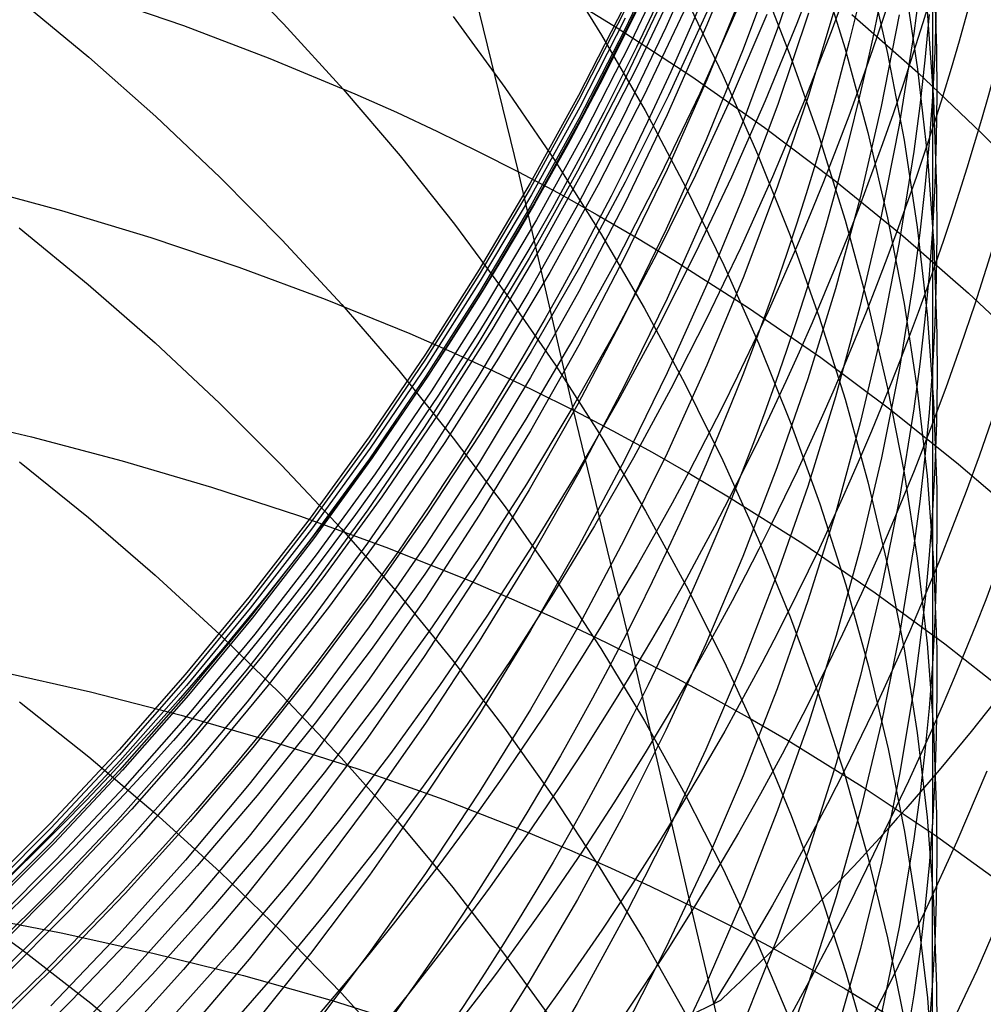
# Model space of a CAD drawing. Extents: x -383 to 1849, y -1185 to -529.
# Tile 605 of 656: x 422.49 to 427.22, y -939.37 to -934.54. Entities that reach past the tile are written whole.
import ezdxf

# ---------------------------------------------------------------- set-up
doc = ezdxf.new("R2010")
doc.units = 0
doc.layers.add('PREDEFINITO', color=7, linetype='CONTINUOUS')

msp = doc.modelspace()

# ---------------------------------------------------------------- linework, layer by layer
at = {"layer": 'PREDEFINITO'}
for p, q in [((424.9409, -935.2834, 515.787), (424.6605, -934.1352, 517.3388)), ((425.6707, -934.1457, 579.7796), (425.461, -934.5879, 579.7403)), ((425.6852, -934.1314, 571.8492), (425.4754, -934.5753, 571.852)), ((425.861, -934.1285, 584.8112), (425.6649, -934.5741, 584.7465)), ((426.0469, -934.1144, 588.1403), (425.8659, -934.562, 588.0555)), ((426.364, -934.1291, 593.2154), (426.213, -934.5803, 593.1008)), ((425.7018, -934.206, 570.292), (425.4915, -934.6504, 570.303)), ((426.452, -934.1723, 560.8267), (426.307, -934.5554, 560.8776)), ((423.4847, -934.2437, 628.6955), (423.7887, -934.5562, 628.4713)), ((425.1216, -934.2459, 624.0603), (425.3491, -934.6115, 623.8218)), ((426.2103, -934.2316, 591.4813), (426.0437, -934.681, 591.3767)), ((426.6063, -934.2346, 559.2344), (426.4762, -934.5953, 559.2892)), ((426.9778, -934.2382, 609.4954), (426.993, -934.6809, 609.2914)), ((426.4157, -934.2619, 617.5348), (426.5433, -934.6747, 617.3015)), ((426.6559, -934.2789, 615.4514), (426.7525, -934.7019, 615.2237)), ((426.9725, -934.2856, 605.669), (426.9723, -934.9151, 607.2816)), ((425.7322, -934.3259, 568.732), (425.5223, -934.7694, 568.7506)), ((426.1158, -934.3076, 619.6276), (426.2733, -934.7083, 619.3899)), ((426.8356, -934.3487, 613.3848), (426.9001, -934.7797, 613.1643)), ((426.0468, -934.3852, 589.7592), (425.8657, -934.831, 589.6652)), ((426.9105, -934.3779, 603.7772), (426.8811, -934.6035, 603.6898)), ((422.4938, -934.4388, 630.9675), (422.8331, -934.7205, 630.7556)), ((422.8649, -934.4169, 514.8555), (423.2973, -934.5654, 515.027)), ((425.6655, -934.4049, 583.1087), (425.4552, -934.8456, 583.0537)), ((425.7579, -934.4219, 621.7249), (425.9443, -934.8089, 621.4843)), ((425.4595, -934.4715, 576.6395), (425.2358, -934.9091, 576.6236)), ((425.4599, -934.4956, 575.0788), (425.2361, -934.9335, 575.0732)), ((425.2381, -934.4618, 517.6448), (425.4255, -934.5767, 517.75)), ((425.7655, -934.4678, 567.174), (425.5555, -934.9108, 567.2004)), ((425.8757, -934.4781, 565.6066), (425.677, -934.9093, 565.64)), ((426.0145, -934.484, 564.0347), (425.8308, -934.898, 564.0742)), ((426.4997, -934.4576, 596.5881), (426.3641, -934.9079, 596.4545)), ((426.946, -934.4922, 611.3264), (426.978, -934.9303, 611.1137)), ((426.9915, -934.4688, 607.476), (426.9841, -934.6921, 607.3787)), ((424.6201, -934.5204, 626.1572), (424.8744, -934.8685, 625.9195)), ((425.4652, -934.5283, 573.412), (425.2416, -934.9655, 573.4079)), ((426.1594, -934.5112, 562.4585), (425.9901, -934.9079, 562.5036)), ((426.3642, -934.5036, 594.8387), (426.2132, -934.9524, 594.7153)), ((426.5773, -934.5103, 520.1908), (426.9004, -934.7959, 520.4211)), ((426.8098, -934.5118, 601.902), (426.7217, -934.9629, 601.7379)), ((426.9562, -934.5104, 605.5765), (426.9356, -934.735, 605.4841)), ((423.2973, -934.5654, 515.027), (423.7215, -934.7263, 515.206)), ((423.7887, -934.5562, 628.4713), (424.0807, -934.8769, 628.2418)), ((425.461, -934.5879, 579.7403), (425.2373, -935.0235, 579.7018)), ((425.4754, -934.5753, 571.852), (425.2517, -935.0127, 571.855)), ((425.4255, -934.5767, 517.75), (425.7922, -934.8153, 517.9653)), ((425.6649, -934.5741, 584.7465), (425.4546, -935.0137, 584.6829)), ((425.8659, -934.562, 588.0555), (425.6704, -935.0042, 587.972)), ((426.213, -934.5803, 593.1008), (426.0468, -935.027, 592.9875)), ((426.307, -934.5554, 560.8776), (426.1515, -934.9347, 560.9278)), ((426.4762, -934.5953, 559.2892), (426.3368, -934.9529, 559.3432)), ((425.3491, -934.6115, 623.8218), (425.563, -934.9829, 623.5798)), ((426.8811, -934.6035, 603.6898), (426.8097, -935.0534, 603.5156)), ((425.4915, -934.6504, 570.303), (425.2673, -935.0883, 570.3139)), ((426.0437, -934.681, 591.3767), (425.8622, -935.1254, 591.2737)), ((426.5433, -934.6747, 617.3015), (426.6555, -935.0906, 617.0667)), ((426.9841, -934.6921, 607.3787), (426.9723, -934.9151, 607.2816)), ((426.993, -934.6809, 609.2914), (426.9942, -934.9023, 609.1896)), ((422.8331, -934.7205, 630.7556), (423.161, -935.0114, 630.5373)), ((423.7215, -934.7263, 515.206), (424.1373, -934.8996, 515.3924)), ((426.2733, -934.7083, 619.3899), (426.416, -935.1129, 619.1501)), ((426.7525, -934.7019, 615.2237), (426.8333, -935.1272, 614.9952)), ((426.9356, -934.735, 605.4841), (426.9106, -934.9592, 605.392)), ((425.5223, -934.7694, 568.7506), (425.2985, -935.2064, 568.769)), ((426.9001, -934.7797, 613.1643), (426.9483, -935.2121, 612.9433)), ((425.8657, -934.831, 589.6652), (425.6702, -935.2714, 589.5726)), ((425.7922, -934.8153, 517.9653), (426.1481, -935.0653, 518.1867)), ((425.9443, -934.8089, 621.4843), (426.1163, -935.2006, 621.241)), ((426.9004, -934.7959, 520.4211), (427.2117, -935.0914, 520.6561)), ((424.0807, -934.8769, 628.2418), (424.3602, -935.2053, 628.007)), ((424.8744, -934.8685, 625.9195), (425.1156, -935.2232, 625.6776)), ((425.4552, -934.8456, 583.0537), (425.231, -935.2799, 582.9997)), ((424.1373, -934.8996, 515.3924), (424.3418, -934.9909, 515.4884)), ((425.2358, -934.9091, 576.6236), (424.9985, -935.3397, 576.6082)), ((425.2361, -934.9335, 575.0732), (424.9988, -935.3644, 575.0681)), ((425.5555, -934.9108, 567.2004), (425.3317, -935.3473, 567.2263)), ((425.677, -934.9093, 565.64), (425.4652, -935.3345, 565.6728)), ((425.8308, -934.898, 564.0742), (425.6349, -935.3067, 564.1129)), ((425.9901, -934.9079, 562.5036), (425.8097, -935.3001, 562.5479)), ((426.3641, -934.9079, 596.4545), (426.213, -935.3542, 596.3225)), ((426.9723, -934.9151, 607.2816), (426.9562, -935.138, 607.1847)), ((426.9723, -934.9151, 607.2816), (426.9722, -936.2456, 610.4769)), ((426.978, -934.9303, 611.1137), (426.9932, -935.3688, 610.901)), ((426.9942, -934.9023, 609.1896), (426.9912, -935.1236, 609.0878)), ((425.2416, -934.9655, 573.4079), (425.0043, -935.3958, 573.4042)), ((426.1515, -934.9347, 560.9278), (425.9857, -935.3101, 560.9771)), ((426.2132, -934.9524, 594.7153), (426.047, -935.3967, 594.5935)), ((426.3368, -934.9529, 559.3432), (426.1883, -935.3073, 559.3963)), ((426.7217, -934.9629, 601.7379), (426.6173, -935.4114, 601.5751)), ((426.9106, -934.9592, 605.392), (426.8813, -935.1831, 605.3001)), ((423.161, -935.0114, 630.5373), (423.4773, -935.3111, 630.3128)), ((424.3418, -934.9909, 515.4884), (424.5439, -935.0853, 515.5861)), ((425.2373, -935.0235, 579.7018), (425, -935.4522, 579.6642)), ((425.2517, -935.0127, 571.855), (425.0144, -935.4431, 571.858)), ((425.4546, -935.0137, 584.6829), (425.2304, -935.4469, 584.6206)), ((425.6704, -935.0042, 587.972), (425.4606, -935.4404, 587.89)), ((425.563, -934.9829, 623.5798), (425.7631, -935.3598, 623.3346)), ((426.0468, -935.027, 592.9875), (425.8658, -935.4687, 592.8759)), ((426.1481, -935.0653, 518.1867), (426.493, -935.3262, 518.4137)), ((426.8097, -935.0534, 603.5156), (426.7216, -935.5012, 603.3426)), ((424.5439, -935.0853, 515.5861), (424.7436, -935.1828, 515.6857)), ((425.2673, -935.0883, 570.3139), (425.0295, -935.5193, 570.3246)), ((425.8622, -935.1254, 591.2737), (425.6662, -935.5644, 591.1721)), ((426.416, -935.1129, 619.1501), (426.5436, -935.521, 618.9087)), ((426.6555, -935.0906, 617.0667), (426.7522, -935.5091, 616.8307)), ((426.8333, -935.1272, 614.9952), (426.8981, -935.5543, 614.766)), ((426.9912, -935.1236, 609.0878), (426.9838, -935.3449, 608.9861)), ((427.2117, -935.0914, 520.6561), (427.5111, -935.3963, 520.8955)), ((426.9562, -935.138, 607.1847), (426.9356, -935.3606, 607.0879)), ((424.3602, -935.2053, 628.007), (424.6271, -935.541, 627.7675)), ((424.7436, -935.1828, 515.6857), (424.9409, -935.2834, 515.787)), ((425.2985, -935.2064, 568.769), (425.0611, -935.6363, 568.7871)), ((425.1156, -935.2232, 625.6776), (425.3435, -935.5841, 625.4318)), ((426.1163, -935.2006, 621.241), (426.2738, -935.5965, 620.9954)), ((426.8813, -935.1831, 605.3001), (426.8101, -935.6295, 605.1171)), ((426.9483, -935.2121, 612.9433), (426.9799, -935.6455, 612.7222)), ((425.6702, -935.2714, 589.5726), (425.4604, -935.7058, 589.4815)), ((423.4773, -935.3111, 630.3128), (423.7817, -935.6193, 630.0824)), ((425.2104, -936.4537, 514.25), (424.9409, -935.2834, 515.787)), ((424.9409, -935.2834, 515.787), (425.1356, -935.3871, 515.8901)), ((425.231, -935.2799, 582.9997), (424.9932, -935.7072, 582.9468)), ((425.6349, -935.3067, 564.1129), (425.427, -935.7098, 564.1509)), ((425.8097, -935.3001, 562.5479), (425.6182, -935.6873, 562.5913)), ((425.9857, -935.3101, 560.9771), (425.8099, -935.6813, 561.0255)), ((426.1883, -935.3073, 559.3963), (426.0308, -935.6581, 559.4487)), ((422.2521, -935.3527, 512.964), (422.6983, -935.473, 513.1245)), ((424.9985, -935.3397, 576.6082), (424.7478, -935.7628, 576.5933)), ((424.9988, -935.3644, 575.0681), (424.7481, -935.7878, 575.0632)), ((425.3317, -935.3473, 567.2263), (425.0942, -935.7768, 567.2517)), ((425.4652, -935.3345, 565.6728), (425.2404, -935.7534, 565.7049)), ((425.7631, -935.3598, 623.3346), (425.949, -935.7418, 623.0865)), ((426.213, -935.3542, 596.3225), (426.0468, -935.7961, 596.192)), ((426.493, -935.3262, 518.4137), (426.8267, -935.5977, 518.6462)), ((426.9356, -935.3606, 607.0879), (426.9108, -935.5829, 606.9914)), ((426.9838, -935.3449, 608.9861), (426.9721, -935.566, 608.8847)), ((426.9932, -935.3688, 610.901), (426.9944, -935.5881, 610.7948)), ((425.0043, -935.3958, 573.4042), (424.7537, -935.8187, 573.4007)), ((425.1356, -935.3871, 515.8901), (425.3277, -935.4939, 515.9949)), ((426.047, -935.3967, 594.5935), (425.866, -935.8361, 594.4733)), ((426.6173, -935.4114, 601.5751), (426.4969, -935.857, 601.4136)), ((425, -935.4522, 579.6642), (424.7494, -935.8735, 579.6276)), ((425.0144, -935.4431, 571.858), (424.7638, -935.866, 571.8612)), ((425.2304, -935.4469, 584.6206), (424.9925, -935.8732, 584.5595)), ((425.4606, -935.4404, 587.89), (425.237, -935.8703, 587.8094)), ((422.6983, -935.473, 513.1245), (423.1376, -935.6057, 513.2929)), ((425.3277, -935.4939, 515.9949), (425.5172, -935.6036, 516.1015)), ((425.8658, -935.4687, 592.8759), (425.6702, -935.905, 592.7659)), ((426.7216, -935.5012, 603.3426), (426.6171, -935.9464, 603.1709)), ((426.7522, -935.5091, 616.8307), (426.8331, -935.9298, 616.5938)), ((422.4911, -935.5579, 632.5739), (422.8301, -935.8359, 632.3562)), ((424.6271, -935.541, 627.7675), (424.8812, -935.8837, 627.5233)), ((425.0295, -935.5193, 570.3246), (424.7783, -935.9428, 570.3353)), ((426.5436, -935.521, 618.9087), (426.6558, -935.9322, 618.6657)), ((426.8981, -935.5543, 614.766), (426.9466, -935.9827, 614.5364)), ((423.1376, -935.6057, 513.2929), (423.5694, -935.7507, 513.4691)), ((425.3435, -935.5841, 625.4318), (425.5577, -935.9509, 625.1824)), ((425.6662, -935.5644, 591.1721), (425.4559, -935.9976, 591.0722)), ((425.5172, -935.6036, 516.1015), (425.7041, -935.7163, 516.2097)), ((426.2738, -935.5965, 620.9954), (426.4165, -935.9963, 620.7478)), ((426.8267, -935.5977, 518.6462), (427.1488, -935.8794, 518.8839)), ((426.9108, -935.5829, 606.9914), (426.8817, -935.8048, 606.8952)), ((426.9721, -935.566, 608.8847), (426.9559, -935.7868, 608.7833)), ((426.9944, -935.5881, 610.7948), (426.9913, -935.8074, 610.6887)), ((423.7817, -935.6193, 630.0824), (424.0739, -935.9355, 629.8465)), ((425.0611, -935.6363, 568.7871), (424.8104, -936.0588, 568.8048)), ((426.0308, -935.6581, 559.4487), (425.8644, -936.0053, 559.5002)), ((426.8101, -935.6295, 605.1171), (426.7223, -936.0739, 604.9352)), ((426.9799, -935.6455, 612.7222), (426.9948, -936.0795, 612.5011)), ((424.9932, -935.7072, 582.9468), (424.7421, -936.1272, 582.8952)), ((425.4604, -935.7058, 589.4815), (425.2367, -936.1339, 589.3921)), ((425.6182, -935.6873, 562.5913), (425.4159, -936.0694, 562.634)), ((425.8099, -935.6813, 561.0255), (425.6242, -936.0481, 561.0731)), ((423.5694, -935.7507, 513.4691), (423.9931, -935.908, 513.653)), ((425.2404, -935.7534, 565.7049), (425.0031, -936.1656, 565.7363)), ((425.427, -935.7098, 564.1509), (425.2075, -936.107, 564.1881)), ((425.7041, -935.7163, 516.2097), (426.0699, -935.9504, 516.4309)), ((425.949, -935.7418, 623.0865), (426.1206, -936.1283, 622.8356)), ((424.7478, -935.7628, 576.5933), (424.4842, -936.1781, 576.579)), ((424.7481, -935.7878, 575.0632), (424.4845, -936.2034, 575.0588)), ((425.0942, -935.7768, 567.2517), (424.8434, -936.1988, 567.2766)), ((426.0468, -935.7961, 596.192), (425.8658, -936.2332, 596.0633)), ((426.9559, -935.7868, 608.7833), (426.9355, -936.0074, 608.6822)), ((422.8301, -935.8359, 632.3562), (423.1578, -936.123, 632.1318)), ((424.7537, -935.8187, 573.4007), (424.4901, -936.2336, 573.3975)), ((425.866, -935.8361, 594.4733), (425.6705, -936.2701, 594.3548)), ((426.8817, -935.8048, 606.8952), (426.8109, -936.2472, 606.7034)), ((426.9913, -935.8074, 610.6887), (426.9839, -936.0266, 610.5827)), ((424.7494, -935.8735, 579.6276), (424.4857, -936.2869, 579.592)), ((424.7638, -935.866, 571.8612), (424.5001, -936.281, 571.8644)), ((424.9925, -935.8732, 584.5595), (424.7413, -936.2921, 584.4998)), ((424.8812, -935.8837, 627.5233), (425.1222, -936.2329, 627.2749)), ((425.237, -935.8703, 587.8094), (424.9996, -936.2933, 587.7304)), ((426.4969, -935.857, 601.4136), (426.3607, -936.2991, 601.2537)), ((427.1488, -935.8794, 518.8839), (427.4592, -936.1708, 519.1263)), ((423.9931, -935.908, 513.653), (424.4082, -936.0776, 513.8445)), ((424.0739, -935.9355, 629.8465), (424.3538, -936.2593, 629.6052)), ((424.7783, -935.9428, 570.3353), (424.5142, -936.3583, 570.3458)), ((425.6702, -935.905, 592.7659), (425.4605, -936.3355, 592.6576)), ((426.6171, -935.9464, 603.1709), (426.4967, -936.3887, 603.0006)), ((426.6558, -935.9322, 618.6657), (426.7525, -936.346, 618.4215)), ((426.8331, -935.9298, 616.5938), (426.8979, -936.3524, 616.3562)), ((425.4559, -935.9976, 591.0722), (425.2318, -936.4245, 590.9741)), ((425.5577, -935.9509, 625.1824), (425.7582, -936.323, 624.9297)), ((426.0699, -935.9504, 516.4309), (426.4248, -936.1957, 516.6583)), ((426.4165, -935.9963, 620.7478), (426.544, -936.3996, 620.4983)), ((426.9466, -935.9827, 614.5364), (426.9785, -936.4121, 614.3066)), ((425.8644, -936.0053, 559.5002), (425.6893, -936.3484, 559.5507)), ((426.9355, -936.0074, 608.6822), (426.9107, -936.2277, 608.5813)), ((426.9839, -936.0266, 610.5827), (426.9722, -936.2456, 610.4769)), ((424.4082, -936.0776, 513.8445), (424.6123, -936.167, 513.9431)), ((424.8104, -936.0588, 568.8048), (424.5466, -936.4734, 568.8222)), ((425.4159, -936.0694, 562.634), (425.203, -936.4459, 562.6757)), ((425.6242, -936.0481, 561.0731), (425.4287, -936.41, 561.1198)), ((426.7223, -936.0739, 604.9352), (426.618, -936.5157, 604.7547)), ((426.9948, -936.0795, 612.5011), (426.9959, -936.2965, 612.3907)), ((423.1578, -936.123, 632.1318), (423.4739, -936.4188, 631.901)), ((424.7421, -936.1272, 582.8952), (424.4779, -936.5394, 582.8448)), ((425.2075, -936.107, 564.1881), (424.9766, -936.4979, 564.2245)), ((425.2367, -936.1339, 589.3921), (424.9994, -936.5553, 589.3044)), ((426.1206, -936.1283, 622.8356), (426.2777, -936.5191, 622.5824)), ((424.4842, -936.1781, 576.579), (424.2078, -936.5851, 576.5653)), ((424.6123, -936.167, 513.9431), (424.8141, -936.2595, 514.0435)), ((425.0031, -936.1656, 565.7363), (424.7534, -936.5705, 565.767)), ((424.4845, -936.2034, 575.0588), (424.2081, -936.6106, 575.0547)), ((424.4901, -936.2336, 573.3975), (424.2137, -936.6402, 573.3946)), ((424.8434, -936.1988, 567.2766), (424.5796, -936.613, 567.3009)), ((425.1222, -936.2329, 627.2749), (425.3498, -936.5882, 627.0224)), ((425.8658, -936.2332, 596.0633), (425.6703, -936.6649, 595.9365)), ((426.4248, -936.1957, 516.6583), (426.7687, -936.4518, 516.8916)), ((426.9107, -936.2277, 608.5813), (426.8816, -936.4477, 608.4807)), ((424.4857, -936.2869, 579.592), (424.2094, -936.6921, 579.5573)), ((424.5001, -936.281, 571.8644), (424.2238, -936.6877, 571.8677)), ((424.3538, -936.2593, 629.6052), (424.6211, -936.5904, 629.3589)), ((424.8141, -936.2595, 514.0435), (425.0135, -936.3551, 514.1459)), ((425.6705, -936.2701, 594.3548), (425.4608, -936.6984, 594.2382)), ((426.8109, -936.2472, 606.7034), (426.7234, -936.6876, 606.5129)), ((426.9722, -936.2456, 610.4769), (426.956, -936.4644, 610.3713)), ((426.9722, -936.2456, 610.4769), (426.9732, -936.9473, 612.06)), ((424.7413, -936.2921, 584.4998), (424.4771, -936.7033, 584.4415)), ((424.9996, -936.2933, 587.7304), (424.749, -936.7091, 587.653)), ((425.4605, -936.3355, 592.6576), (425.2367, -936.7598, 592.5512)), ((425.7582, -936.323, 624.9297), (425.9445, -936.7002, 624.6739)), ((426.3607, -936.2991, 601.2537), (426.2091, -936.7374, 601.0954)), ((426.9959, -936.2965, 612.3907), (426.9926, -936.5136, 612.2803)), ((424.5142, -936.3583, 570.3458), (424.2373, -936.7656, 570.3561)), ((425.0135, -936.3551, 514.1459), (425.2104, -936.4537, 514.25)), ((425.6893, -936.3484, 559.5507), (425.5057, -936.6874, 559.6004)), ((426.7525, -936.346, 618.4215), (426.8333, -936.762, 618.1763)), ((426.8979, -936.3524, 616.3562), (426.9464, -936.7762, 616.1181)), ((423.4739, -936.4188, 631.901), (423.7782, -936.7229, 631.6642)), ((425.2318, -936.4245, 590.9741), (424.9939, -936.8446, 590.8778)), ((425.4287, -936.41, 561.1198), (425.2238, -936.767, 561.1655)), ((426.4967, -936.3887, 603.0006), (426.3604, -936.8277, 602.8319)), ((426.544, -936.3996, 620.4983), (426.6562, -936.8058, 620.2473)), ((426.9785, -936.4121, 614.3066), (426.9936, -936.8419, 614.0769)), ((422.0983, -936.4797, 511.2703), (422.5506, -936.5847, 511.427)), ((424.5466, -936.4734, 568.8222), (424.2701, -936.8796, 568.8392)), ((425.203, -936.4459, 562.6757), (424.9798, -936.8166, 562.7165)), ((425.5045, -937.6599, 512.7467), (425.2104, -936.4537, 514.25)), ((425.2104, -936.4537, 514.25), (425.4047, -936.5555, 514.356)), ((426.7687, -936.4518, 516.8916), (427.1012, -936.7183, 517.1305)), ((426.8816, -936.4477, 608.4807), (426.8108, -936.8862, 608.2803)), ((426.956, -936.4644, 610.3713), (426.9355, -936.683, 610.2658)), ((424.9766, -936.4979, 564.2245), (424.7344, -936.8821, 564.2601)), ((426.2777, -936.5191, 622.5824), (426.4199, -936.9138, 622.327)), ((426.618, -936.5157, 604.7547), (426.4977, -936.9546, 604.5757)), ((426.9926, -936.5136, 612.2803), (426.9851, -936.7305, 612.1701)), ((424.4779, -936.5394, 582.8448), (424.2011, -936.9433, 582.7958)), ((424.7534, -936.5705, 565.767), (424.4916, -936.9679, 565.797)), ((424.9994, -936.5553, 589.3044), (424.7487, -936.9694, 589.2184)), ((425.4047, -936.5555, 514.356), (425.5965, -936.6602, 514.4638)), ((422.5506, -936.5847, 511.427), (422.9964, -936.7019, 511.5918)), ((424.2078, -936.5851, 576.5653), (423.919, -936.9833, 576.5523)), ((424.2081, -936.6106, 575.0547), (423.9193, -937.009, 575.051)), ((424.5796, -936.613, 567.3009), (424.3031, -937.0189, 567.3246)), ((424.6211, -936.5904, 629.3589), (424.8756, -936.9284, 629.1079)), ((425.3498, -936.5882, 627.0224), (425.5637, -936.9493, 626.7663)), ((424.2137, -936.6402, 573.3946), (423.9249, -937.038, 573.392)), ((425.6703, -936.6649, 595.9365), (425.4605, -937.0908, 595.8116)), ((425.5965, -936.6602, 514.4638), (425.7856, -936.768, 514.5734)), ((422.4919, -936.7068, 634.1613), (422.8311, -936.9804, 633.9382)), ((422.9964, -936.7019, 511.5918), (423.4351, -936.8312, 511.7647)), ((423.7782, -936.7229, 631.6642), (424.0704, -937.0349, 631.4217)), ((424.2094, -936.6921, 579.5573), (423.9206, -937.0885, 579.5238)), ((424.2238, -936.6877, 571.8677), (423.935, -937.0856, 571.8711)), ((424.4771, -936.7033, 584.4415), (424.2002, -937.1062, 584.3847)), ((424.749, -936.7091, 587.653), (424.4853, -937.1172, 587.5774)), ((425.4608, -936.6984, 594.2382), (425.2371, -937.1204, 594.1236)), ((425.5057, -936.6874, 559.6004), (425.3136, -937.022, 559.6491)), ((425.9445, -936.7002, 624.6739), (426.1165, -937.0819, 624.4154)), ((426.7234, -936.6876, 606.5129), (426.6195, -937.1254, 606.3238)), ((426.9355, -936.683, 610.2658), (426.9107, -936.9012, 610.1606)), ((427.1012, -936.7183, 517.1305), (427.4222, -936.9948, 517.3746)), ((424.2373, -936.7656, 570.3561), (423.948, -937.164, 570.3663)), ((425.2367, -936.7598, 592.5512), (424.9994, -937.1773, 592.4468)), ((425.2238, -936.767, 561.1655), (425.0095, -937.1186, 561.2102)), ((425.7856, -936.768, 514.5734), (425.9722, -936.8786, 514.6846)), ((426.2091, -936.7374, 601.0954), (426.0423, -937.1714, 600.939)), ((426.8333, -936.762, 618.1763), (426.898, -937.1797, 617.9304)), ((426.9851, -936.7305, 612.1701), (426.9732, -936.9473, 612.06)), ((424.9798, -936.8166, 562.7165), (424.7464, -937.1812, 562.7564)), ((426.6562, -936.8058, 620.2473), (426.7528, -937.2147, 619.995)), ((426.9464, -936.7762, 616.1181), (426.9783, -937.201, 615.8799)), ((423.4351, -936.8312, 511.7647), (423.8663, -936.9727, 511.9455)), ((424.9939, -936.8446, 590.8778), (424.7428, -937.2576, 590.7834)), ((426.3604, -936.8277, 602.8319), (426.2088, -937.2628, 602.665)), ((426.9936, -936.8419, 614.0769), (426.9948, -937.0569, 613.9621)), ((424.2701, -936.8796, 568.8392), (423.9812, -937.2771, 568.8558)), ((424.7344, -936.8821, 564.2601), (424.4813, -937.2592, 564.2947)), ((425.9722, -936.8786, 514.6846), (426.3371, -937.1086, 514.9121)), ((426.4199, -936.9138, 622.327), (426.547, -937.3118, 622.0697)), ((426.8108, -936.8862, 608.2803), (426.7234, -937.3226, 608.0811)), ((426.9107, -936.9012, 610.1606), (426.8817, -937.1191, 610.0556)), ((424.2011, -936.9433, 582.7958), (423.9118, -937.3385, 582.7481)), ((424.8756, -936.9284, 629.1079), (425.1169, -937.2728, 628.8525)), ((425.5637, -936.9493, 626.7663), (425.7639, -937.3157, 626.5066)), ((426.4977, -936.9546, 604.5757), (426.3617, -937.3901, 604.3984)), ((426.9732, -936.9473, 612.06), (426.9569, -937.164, 611.95)), ((426.9732, -936.9473, 612.06), (426.9724, -937.7014, 613.6185)), ((422.8311, -936.9804, 633.9382), (423.1588, -937.263, 633.7082)), ((423.919, -936.9833, 576.5523), (423.6181, -937.3723, 576.5398)), ((423.9193, -937.009, 575.051), (423.6184, -937.3981, 575.0477)), ((423.8663, -936.9727, 511.9455), (424.2894, -937.1263, 512.1343)), ((424.4916, -936.9679, 565.797), (424.218, -937.3573, 565.8262)), ((424.7487, -936.9694, 589.2184), (424.485, -937.3758, 589.1344)), ((423.9249, -937.038, 573.392), (423.624, -937.4265, 573.3897)), ((424.3031, -937.0189, 567.3246), (424.0142, -937.4159, 567.3477)), ((424.0704, -937.0349, 631.4217), (424.3502, -937.3544, 631.1737)), ((425.3136, -937.022, 559.6491), (425.1133, -937.352, 559.6968)), ((426.9948, -937.0569, 613.9621), (426.9917, -937.2719, 613.8474)), ((423.9206, -937.0885, 579.5238), (423.6196, -937.4757, 579.4913)), ((423.935, -937.0856, 571.8711), (423.6341, -937.4742, 571.8745)), ((424.2002, -937.1062, 584.3847), (423.9109, -937.5004, 584.3295)), ((425.4605, -937.0908, 595.8116), (425.2369, -937.5105, 595.6888)), ((426.1165, -937.0819, 624.4154), (426.2739, -937.4678, 624.1544)), ((426.3371, -937.1086, 514.9121), (426.6912, -937.3497, 515.146)), ((424.4853, -937.1172, 587.5774), (424.2089, -937.5171, 587.5036)), ((424.2894, -937.1263, 512.1343), (424.7038, -937.2921, 512.3308)), ((425.0095, -937.1186, 561.2102), (424.786, -937.4647, 561.2539)), ((425.2371, -937.1204, 594.1236), (424.9998, -937.5358, 594.0111)), ((426.6195, -937.1254, 606.3238), (426.4996, -937.5602, 606.1363)), ((426.8817, -937.1191, 610.0556), (426.8109, -937.5536, 609.8466)), ((423.948, -937.164, 570.3663), (423.6466, -937.5531, 570.3763)), ((424.7464, -937.1812, 562.7564), (424.5031, -937.5393, 562.7952)), ((424.9994, -937.1773, 592.4468), (424.7487, -937.5877, 592.3445)), ((426.0423, -937.1714, 600.939), (425.8608, -937.6006, 600.7846)), ((426.898, -937.1797, 617.9304), (426.9464, -937.5989, 617.684)), ((426.9569, -937.164, 611.95), (426.9363, -937.3804, 611.8403)), ((426.9783, -937.201, 615.8799), (426.9934, -937.6263, 615.6417)), ((426.7528, -937.2147, 619.995), (426.8336, -937.6257, 619.7417)), ((423.1588, -937.263, 633.7082), (423.475, -937.5542, 633.4716)), ((423.9812, -937.2771, 568.8558), (423.6801, -937.6652, 568.872)), ((424.4813, -937.2592, 564.2947), (424.2175, -937.629, 564.3285)), ((424.7428, -937.2576, 590.7834), (424.4786, -937.663, 590.6911)), ((424.7038, -937.2921, 512.3308), (424.9076, -937.3795, 512.4319)), ((425.1169, -937.2728, 628.8525), (425.3448, -937.6233, 628.5929)), ((426.2088, -937.2628, 602.665), (426.042, -937.6936, 602.5)), ((426.9917, -937.2719, 613.8474), (426.9842, -937.4867, 613.7329)), ((423.9118, -937.3385, 582.7481), (423.6104, -937.7245, 582.7018)), ((425.7639, -937.3157, 626.5066), (425.9499, -937.6871, 626.2439)), ((426.547, -937.3118, 622.0697), (426.6588, -937.7128, 621.8109)), ((426.7234, -937.3226, 608.0811), (426.6196, -937.7566, 607.8834)), ((426.6912, -937.3497, 515.146), (427.0342, -937.6015, 515.386)), ((423.6181, -937.3723, 576.5398), (423.3054, -937.7515, 576.528)), ((423.6184, -937.3981, 575.0477), (423.3056, -937.7776, 575.0448)), ((424.218, -937.3573, 565.8262), (423.9329, -937.7382, 565.8545)), ((424.485, -937.3758, 589.1344), (424.2086, -937.774, 589.0524)), ((424.3502, -937.3544, 631.1737), (424.6174, -937.6811, 630.9205)), ((425.1133, -937.352, 559.6968), (424.9049, -937.6771, 559.7434)), ((424.9076, -937.3795, 512.4319), (425.109, -937.4699, 512.5349)), ((426.3617, -937.3901, 604.3984), (426.2102, -937.8219, 604.2229)), ((426.9363, -937.3804, 611.8403), (426.9114, -937.5965, 611.7309)), ((423.624, -937.4265, 573.3897), (423.3113, -937.8053, 573.3878)), ((424.0142, -937.4159, 567.3477), (423.7132, -937.8037, 567.3701)), ((423.6196, -937.4757, 579.4913), (423.3069, -937.8532, 579.46)), ((423.6341, -937.4742, 571.8745), (423.3214, -937.853, 571.8781)), ((424.786, -937.4647, 561.2539), (424.5535, -937.8049, 561.2966)), ((425.109, -937.4699, 512.5349), (425.308, -937.5634, 512.6399)), ((426.2739, -937.4678, 624.1544), (426.4165, -937.8575, 623.8911)), ((426.9842, -937.4867, 613.7329), (426.9724, -937.7014, 613.6185)), ((423.9109, -937.5004, 584.3295), (423.6095, -937.8855, 584.2758)), ((424.2089, -937.5171, 587.5036), (423.9201, -937.9083, 587.4317)), ((424.5031, -937.5393, 562.7952), (424.25, -937.8906, 562.8331)), ((424.9998, -937.5358, 594.0111), (424.7492, -937.944, 593.9009)), ((425.2369, -937.5105, 595.6888), (424.9995, -937.9237, 595.5683)), ((423.6466, -937.5531, 570.3763), (423.3334, -937.9325, 570.3862)), ((423.475, -937.5542, 633.4716), (423.7793, -937.8536, 633.2289)), ((424.7487, -937.5877, 592.3445), (424.485, -937.9904, 592.2444)), ((425.308, -937.5634, 512.6399), (425.5045, -937.6599, 512.7467)), ((426.4996, -937.5602, 606.1363), (426.364, -937.9917, 605.9506)), ((426.8109, -937.5536, 609.8466), (426.7234, -937.9861, 609.6388)), ((424.2175, -937.629, 564.3285), (423.9431, -937.991, 564.3613)), ((425.3448, -937.6233, 628.5929), (425.5592, -937.9795, 628.3295)), ((425.8608, -937.6006, 600.7846), (425.6647, -938.0247, 600.6324)), ((426.8336, -937.6257, 619.7417), (426.8983, -938.0386, 619.4877)), ((426.9114, -937.5965, 611.7309), (426.8822, -937.8122, 611.6216)), ((426.9464, -937.5989, 617.684), (426.9783, -938.0189, 617.4374)), ((426.9934, -937.6263, 615.6417), (426.9946, -937.839, 615.5227)), ((427.0342, -937.6015, 515.386), (427.3658, -937.8637, 515.6317)), ((423.6801, -937.6652, 568.872), (423.3673, -938.0437, 568.8878)), ((424.4786, -937.663, 590.6911), (424.2018, -938.0602, 590.601)), ((424.6174, -937.6811, 630.9205), (424.8718, -938.0146, 630.6626)), ((424.9049, -937.6771, 559.7434), (424.6886, -937.9971, 559.789)), ((425.7873, -938.8869, 511.2575), (425.5045, -937.6599, 512.7467)), ((425.5045, -937.6599, 512.7467), (425.6984, -937.7595, 512.8554)), ((425.9499, -937.6871, 626.2439), (426.1216, -938.063, 625.9782)), ((422.3895, -937.7344, 509.7429), (422.8408, -937.8364, 509.9035)), ((423.6104, -937.7245, 582.7018), (423.2972, -938.1009, 582.657)), ((426.042, -937.6936, 602.5), (425.8604, -938.1198, 602.3371)), ((426.6588, -937.7128, 621.8109), (426.7551, -938.1164, 621.5507)), ((426.9724, -937.7014, 613.6185), (426.9563, -937.9159, 613.5043)), ((426.9724, -937.7014, 613.6185), (426.9717, -939.2805, 616.6988)), ((423.3054, -937.7515, 576.528), (422.9812, -938.1206, 576.5168)), ((423.3056, -937.7776, 575.0448), (422.9814, -938.1468, 575.0423)), ((423.9329, -937.7382, 565.8545), (423.6366, -938.1103, 565.882)), ((424.2086, -937.774, 589.0524), (423.9198, -938.1638, 588.9724)), ((425.6984, -937.7595, 512.8554), (425.8897, -937.862, 512.9659)), ((426.6196, -937.7566, 607.8834), (426.4998, -938.1876, 607.6874)), ((423.3113, -937.8053, 573.3878), (422.9871, -938.1738, 573.3861)), ((423.7132, -937.8037, 567.3701), (423.4003, -938.1818, 567.3919)), ((424.5535, -937.8049, 561.2966), (424.3122, -938.139, 561.3382)), ((426.2102, -937.8219, 604.2229), (426.0435, -938.2494, 604.0494)), ((426.8822, -937.8122, 611.6216), (426.8112, -938.2425, 611.404)), ((422.8408, -937.8364, 509.9035), (423.2855, -937.9504, 510.0726)), ((423.3069, -937.8532, 579.46), (422.9827, -938.2206, 579.4298)), ((423.3214, -937.853, 571.8781), (422.9971, -938.2217, 571.8817)), ((423.7793, -937.8536, 633.2289), (424.0715, -938.1608, 632.9803)), ((425.8897, -937.862, 512.9659), (426.0784, -937.9675, 513.0783)), ((426.4165, -937.8575, 623.8911), (426.544, -938.2505, 623.6259)), ((426.9946, -937.839, 615.5227), (426.9915, -938.0517, 615.4038)), ((422.4928, -937.8863, 635.7248), (422.8319, -938.1554, 635.4963)), ((423.6095, -937.8855, 584.2758), (423.2963, -938.261, 584.2238)), ((423.9201, -937.9083, 587.4317), (423.6192, -938.2905, 587.3618)), ((424.25, -937.8906, 562.8331), (423.9873, -938.2349, 562.8698)), ((424.9995, -937.9237, 595.5683), (424.7489, -938.3297, 595.4502)), ((426.9563, -937.9159, 613.5043), (426.9357, -938.1302, 613.3903)), ((423.3334, -937.9325, 570.3862), (423.0086, -938.3017, 570.3958)), ((423.2855, -937.9504, 510.0726), (423.7232, -938.0765, 510.2499)), ((424.7492, -937.944, 593.9009), (424.4855, -938.3447, 593.7929)), ((425.5592, -937.9795, 628.3295), (425.7597, -938.3409, 628.0625)), ((426.0784, -937.9675, 513.0783), (426.2645, -938.0758, 513.1923)), ((423.9431, -937.991, 564.3613), (423.6585, -938.3449, 564.3931)), ((424.485, -937.9904, 592.2444), (424.2086, -938.3852, 592.1466)), ((424.6886, -937.9971, 559.789), (424.4644, -938.3119, 559.8335)), ((424.8718, -938.0146, 630.6626), (425.1131, -938.3544, 630.4)), ((425.6647, -938.0247, 600.6324), (425.4544, -938.4432, 600.4824)), ((426.364, -937.9917, 605.9506), (426.213, -938.4193, 605.7668)), ((426.7234, -937.9861, 609.6388), (426.6196, -938.416, 609.4326)), ((426.9783, -938.0189, 617.4374), (426.9932, -938.4395, 617.1909)), ((423.3673, -938.0437, 568.8878), (423.0429, -938.4119, 568.9031)), ((423.7232, -938.0765, 510.2499), (424.1534, -938.2145, 510.4354)), ((424.2018, -938.0602, 590.601), (423.9125, -938.449, 590.5131)), ((426.1216, -938.063, 625.9782), (426.2787, -938.443, 625.71)), ((426.2645, -938.0758, 513.1923), (426.6285, -938.301, 513.4256)), ((426.8983, -938.0386, 619.4877), (426.9466, -938.4527, 619.2331)), ((426.9915, -938.0517, 615.4038), (426.9841, -938.2642, 615.285)), ((422.9812, -938.1206, 576.5168), (422.6458, -938.4791, 576.5063)), ((423.2972, -938.1009, 582.657), (422.9726, -938.4672, 582.6138)), ((423.6366, -938.1103, 565.882), (423.3293, -938.4732, 565.9086)), ((425.8604, -938.1198, 602.3371), (425.6642, -938.5409, 602.1765)), ((426.7551, -938.1164, 621.5507), (426.8355, -938.5221, 621.2894)), ((422.9814, -938.1468, 575.0423), (422.646, -938.5054, 575.0402)), ((422.8319, -938.1554, 635.4963), (423.1597, -938.4334, 635.2608)), ((423.9198, -938.1638, 588.9724), (423.6188, -938.5445, 588.8946)), ((424.3122, -938.139, 561.3382), (424.0623, -938.4667, 561.3786)), ((424.0715, -938.1608, 632.9803), (424.3514, -938.4754, 632.726)), ((426.9357, -938.1302, 613.3903), (426.9109, -938.3441, 613.2766)), ((422.9827, -938.2206, 579.4298), (422.6472, -938.5774, 579.4009)), ((422.9871, -938.1738, 573.3861), (422.6516, -938.5318, 573.3847)), ((423.4003, -938.1818, 567.3919), (423.076, -938.5497, 567.4129)), ((424.1534, -938.2145, 510.4354), (424.5754, -938.3646, 510.6291)), ((426.4998, -938.1876, 607.6874), (426.3643, -938.6152, 607.4931)), ((422.9971, -938.2217, 571.8817), (422.6617, -938.5797, 571.8853)), ((423.2963, -938.261, 584.2238), (422.9715, -938.6264, 584.1735)), ((423.9873, -938.2349, 562.8698), (423.7154, -938.5718, 562.9055)), ((426.0435, -938.2494, 604.0494), (425.862, -938.6722, 603.8781)), ((426.544, -938.2505, 623.6259), (426.6561, -938.6465, 623.3591)), ((426.8112, -938.2425, 611.404), (426.7236, -938.6708, 611.1878)), ((426.9841, -938.2642, 615.285), (426.9723, -938.4767, 615.1664)), ((427.2393, -938.2266, 547.1904), (427.0927, -938.571, 547.2938)), ((423.0086, -938.3017, 570.3958), (422.6727, -938.6603, 570.4052)), ((423.6192, -938.2905, 587.3618), (423.3064, -938.6632, 587.294)), ((424.4644, -938.3119, 559.8335), (424.2326, -938.6211, 559.8769)), ((426.6285, -938.301, 513.4256), (426.9815, -938.5372, 513.6653)), ((423.6585, -938.3449, 564.3931), (423.3639, -938.6903, 564.4238)), ((424.4855, -938.3447, 593.7929), (424.2092, -938.7373, 593.6875)), ((424.7489, -938.3297, 595.4502), (424.4852, -938.7282, 595.3345)), ((424.5754, -938.3646, 510.6291), (424.9887, -938.5267, 510.8307)), ((425.1131, -938.3544, 630.4), (425.341, -938.7002, 630.1333)), ((425.7597, -938.3409, 628.0625), (425.9461, -938.7073, 627.7923)), ((426.9109, -938.3441, 613.2766), (426.8818, -938.5577, 613.1631)), ((423.0429, -938.4119, 568.9031), (422.7073, -938.7696, 568.918)), ((424.2086, -938.3852, 592.1466), (423.9198, -938.7714, 592.0512)), ((423.1597, -938.4334, 635.2608), (423.4759, -938.7198, 635.0187)), ((423.9125, -938.449, 590.5131), (423.6111, -938.8287, 590.4275)), ((425.4544, -938.4432, 600.4824), (425.2301, -938.8557, 600.3349)), ((426.213, -938.4193, 605.7668), (426.0468, -938.8428, 605.5851)), ((426.2787, -938.443, 625.71), (426.4209, -938.8268, 625.4395)), ((426.6196, -938.416, 609.4326), (426.4998, -938.8431, 609.228)), ((426.9466, -938.4527, 619.2331), (426.9784, -938.8678, 618.9783)), ((426.9932, -938.4395, 617.1909), (426.9943, -938.6498, 617.0677)), ((422.6458, -938.4791, 576.5063), (422.2995, -938.8264, 576.4965)), ((422.646, -938.5054, 575.0402), (422.2996, -938.8529, 575.0385)), ((422.9726, -938.4672, 582.6138), (422.6367, -938.8229, 582.5721)), ((423.3293, -938.4732, 565.9086), (423.0113, -938.8263, 565.9343)), ((424.0623, -938.4667, 561.3786), (423.8039, -938.7877, 561.4179)), ((424.3514, -938.4754, 632.726), (424.6186, -938.7971, 632.4665)), ((426.9723, -938.4767, 615.1664), (426.9561, -938.6889, 615.048)), ((422.6516, -938.5318, 573.3847), (422.3053, -938.8786, 573.3837)), ((423.076, -938.5497, 567.4129), (422.7404, -938.907, 567.4332)), ((423.6188, -938.5445, 588.8946), (423.3061, -938.9157, 588.8191)), ((424.9887, -938.5267, 510.8307), (425.192, -938.6122, 510.9345)), ((425.6642, -938.5409, 602.1765), (425.4538, -938.9564, 602.0182)), ((426.8818, -938.5577, 613.1631), (426.811, -938.9837, 612.9371)), ((426.8355, -938.5221, 621.2894), (426.8999, -938.9296, 621.0274)), ((426.9815, -938.5372, 513.6653), (427.3234, -938.784, 513.9113)), ((422.6472, -938.5774, 579.4009), (422.3008, -938.9232, 579.3732)), ((422.6617, -938.5797, 571.8853), (422.3153, -938.9267, 571.889)), ((423.7154, -938.5718, 562.9055), (423.4343, -938.9009, 562.9401)), ((427.0927, -938.571, 547.2938), (426.9371, -938.9121, 547.3956)), ((422.9715, -938.6264, 584.1735), (422.6356, -938.9813, 584.125)), ((424.2326, -938.6211, 559.8769), (423.9932, -938.9245, 559.9192)), ((425.192, -938.6122, 510.9345), (425.3929, -938.7008, 511.0402)), ((426.3643, -938.6152, 607.4931), (426.2133, -939.0391, 607.3009)), ((426.6561, -938.6465, 623.3591), (426.7527, -939.045, 623.0909)), ((426.9943, -938.6498, 617.0677), (426.9911, -938.8602, 616.9446)), ((422.6727, -938.6603, 570.4052), (422.3259, -939.0077, 570.4145)), ((423.3064, -938.6632, 587.294), (422.9822, -939.026, 587.2283)), ((423.3639, -938.6903, 564.4238), (423.0595, -939.0268, 564.4536)), ((425.341, -938.7002, 630.1333), (425.5554, -939.0515, 629.8626)), ((425.3929, -938.7008, 511.0402), (425.5913, -938.7923, 511.1479)), ((425.862, -938.6722, 603.8781), (425.666, -939.09, 603.7092)), ((426.7236, -938.6708, 611.1878), (426.6196, -939.0967, 610.9731)), ((426.9561, -938.6889, 615.048), (426.9356, -938.9009, 614.9298)), ((423.4759, -938.7198, 635.0187), (423.7802, -939.0143, 634.7701)), ((424.2092, -938.7373, 593.6875), (423.9204, -939.1216, 593.5847)), ((424.4852, -938.7282, 595.3345), (424.2088, -939.1188, 595.2215)), ((425.9461, -938.7073, 627.7923), (426.1181, -939.0781, 627.5191)), ((422.7073, -938.7696, 568.918), (422.3608, -939.1161, 568.9323)), ((423.8039, -938.7877, 561.4179), (423.5372, -939.1019, 561.456)), ((423.9198, -938.7714, 592.0512), (423.6188, -939.1487, 591.9583)), ((424.6186, -938.7971, 632.4665), (424.873, -939.1255, 632.202)), ((425.5913, -938.7923, 511.1479), (425.7873, -938.8869, 511.2575)), ((427.3769, -938.7721, 545.7121), (427.1897, -939.2044, 545.8503)), ((422.153, -938.8459, 637.4863), (422.503, -939.1013, 637.2602)), ((422.6367, -938.8229, 582.5721), (422.2899, -939.1677, 582.5321)), ((423.0113, -938.8263, 565.9343), (422.6828, -939.1694, 565.9591)), ((423.6111, -938.8287, 590.4275), (423.2979, -939.1991, 590.3445)), ((426.0468, -938.8428, 605.5851), (425.8658, -939.2616, 605.4057)), ((426.4998, -938.8431, 609.228), (426.3642, -939.2669, 609.0254)), ((426.4209, -938.8268, 625.4395), (426.5481, -939.214, 625.1669)), ((425.2301, -938.8557, 600.3349), (424.9923, -939.2617, 600.1901)), ((426.0848, -940.1447, 509.7991), (425.7873, -938.8869, 511.2575)), ((425.7873, -938.8869, 511.2575), (425.9807, -938.9844, 511.3691)), ((426.9784, -938.8678, 618.9783), (426.9933, -939.2834, 618.7235)), ((426.9911, -938.8602, 616.9446), (426.9836, -939.0704, 616.8216)), ((422.2413, -938.9325, 508.0909), (422.6974, -939.0198, 508.247)), ((422.7404, -938.907, 567.4332), (422.3939, -939.2532, 567.4528)), ((423.3061, -938.9157, 588.8191), (422.9818, -939.277, 588.746)), ((423.4343, -938.9009, 562.9401), (423.1443, -939.2221, 562.9735)), ((423.9932, -938.9245, 559.9192), (423.7465, -939.222, 559.9602)), ((426.9371, -938.9121, 547.3956), (426.7725, -939.2499, 547.4956)), ((426.8999, -938.9296, 621.0274), (426.948, -939.3384, 620.7648)), ((426.9356, -938.9009, 614.9298), (426.9108, -939.1126, 614.8119)), ((422.6356, -938.9813, 584.125), (422.2888, -939.3252, 584.0784)), ((425.4538, -938.9564, 602.0182), (425.2296, -939.366, 601.8626)), ((425.9807, -938.9844, 511.3691), (426.1714, -939.085, 511.4826)), ((426.811, -938.9837, 612.9371), (426.7235, -939.4076, 612.7124)), ((422.9822, -939.026, 587.2283), (422.6467, -939.3783, 587.1648)), ((422.6974, -939.0198, 508.247), (423.1474, -939.1189, 508.4116)), ((423.0595, -939.0268, 564.4536), (422.7456, -939.3542, 564.4822)), ((423.7802, -939.0143, 634.7701), (424.0724, -939.3165, 634.5155)), ((426.2133, -939.0391, 607.3009), (426.0472, -939.4588, 607.1109)), ((425.666, -939.09, 603.7092), (425.4557, -939.5023, 603.5428)), ((425.5554, -939.0515, 629.8626), (425.7559, -939.408, 629.5882)), ((426.1181, -939.0781, 627.5191), (426.2755, -939.453, 627.2433)), ((426.1714, -939.085, 511.4826), (426.3596, -939.1884, 511.5979)), ((426.7527, -939.045, 623.0909), (426.8335, -939.4457, 622.8215)), ((426.9836, -939.0704, 616.8216), (426.9717, -939.2805, 616.6988)), ((422.503, -939.1013, 637.2602), (422.842, -939.3657, 637.0265)), ((423.1474, -939.1189, 508.4116), (423.5909, -939.2298, 508.5849)), ((423.5372, -939.1019, 561.456), (423.2624, -939.4088, 561.4929)), ((423.9204, -939.1216, 593.5847), (423.6195, -939.4969, 593.4845)), ((424.2088, -939.1188, 595.2215), (423.92, -939.5011, 595.1113)), ((424.873, -939.1255, 632.202), (425.1142, -939.4601, 631.9328)), ((426.6196, -939.0967, 610.9731), (426.4996, -939.5198, 610.7601)), ((426.9108, -939.1126, 614.8119), (426.8817, -939.3239, 614.6942)), ((422.6828, -939.1694, 565.9591), (422.3442, -939.5019, 565.9829)), ((423.6188, -939.1487, 591.9583), (423.306, -939.5167, 591.8681)), ((426.3596, -939.1884, 511.5979), (426.5451, -939.2947, 511.715)), ((423.1443, -939.2221, 562.9735), (422.8456, -939.5349, 563.0057)), ((423.2979, -939.1991, 590.3445), (422.9732, -939.5595, 590.2639)), ((423.7465, -939.222, 559.9602), (423.4926, -939.5133, 560)), ((423.5909, -939.2298, 508.5849), (424.0274, -939.3526, 508.7666)), ((426.5481, -939.214, 625.1669), (426.6599, -939.6041, 624.8926)), ((427.1897, -939.2044, 545.8503), (426.9881, -939.6316, 545.9856)), ((422.9818, -939.277, 588.746), (422.6463, -939.6279, 588.6753)), ((424.9923, -939.2617, 600.1901), (424.7412, -939.6609, 600.048)), ((425.8658, -939.2616, 605.4057), (425.6702, -939.6753, 605.2288)), ((426.3642, -939.2669, 609.0254), (426.2132, -939.6869, 608.8248)), ((426.7725, -939.2499, 547.4956), (426.5991, -939.584, 547.5938)), ((426.9717, -939.2805, 616.6988), (426.9554, -939.4904, 616.5762)), ((426.9717, -939.2805, 616.6988), (426.9717, -940.1145, 618.215)), ((426.9933, -939.2834, 618.7235), (426.9944, -939.4913, 618.5962)), ((424.0724, -939.3165, 634.5155), (424.3522, -939.626, 634.2551)), ((426.5451, -939.2947, 511.715), (426.908, -939.5157, 511.9544)), ((426.8817, -939.3239, 614.6942), (426.8108, -939.7453, 614.4598)), ((422.7456, -939.3542, 564.4822), (422.4224, -939.672, 564.5097)), ((422.842, -939.3657, 637.0265), (423.1695, -939.6389, 636.7857)), ((424.0274, -939.3526, 508.7666), (424.4562, -939.4873, 508.9567)), ((425.2296, -939.366, 601.8626), (424.9917, -939.7691, 601.7097)), ((426.948, -939.3384, 620.7648), (426.9796, -939.7482, 620.5019))]:
    msp.add_line(p, q, dxfattribs=at)
at = {"layer": 'PREDEFINITO', "extrusion": (-0.016803, 0.114563, -0.993274)}
msp.add_arc((-272.9784, -904.2278, -691.7372), 14.9417, 95.84327, 275.27872, dxfattribs=at)
at = {"layer": 'PREDEFINITO', "extrusion": (-0.016824, 0.171811, -0.984986)}
msp.add_arc((-319.5468, -848.6333, -745.3284), 14.9608, 82.65115, 280.09999, dxfattribs=at)
at = {"layer": 'PREDEFINITO', "extrusion": (-0.016915, 0.074595, -0.99707)}
msp.add_arc((-196.6236, -949.004, -653.3622), 14.9382, 107.32431, 274.63425, dxfattribs=at)
at = {"layer": 'PREDEFINITO', "extrusion": (-0.016833, 0.307513, -0.951395)}
msp.add_arc((-360.4746, -721.5646, -863.8014), 14.979, 55.83898, 295.27303, dxfattribs=at)
at = {"layer": 'PREDEFINITO', "extrusion": (-0.016807, 0.326121, -0.945179)}
msp.add_arc((-363.4913, -703.3477, -879.1413), 14.9744, 51.68409, 297.64988, dxfattribs=at)
at = {"layer": 'PREDEFINITO', "extrusion": (0.033705, -0.179692, -0.983145)}
msp.add_arc((234.0917, 1075.2075, -365.9666), 14.8565, 330.62998, 58.37375, dxfattribs=at)
at = {"layer": 'PREDEFINITO', "extrusion": (0.038406, -0.198978, -0.979251)}
msp.add_arc((228.9674, 1083.6463, -342.1755), 14.786, 335.29465, 55.29158, dxfattribs=at)
at = {"layer": 'PREDEFINITO', "extrusion": (0.042775, -0.218147, -0.974978)}
msp.add_arc((226.1352, 1091.0217, -318.4229), 14.7016, 339.9071, 52.17371, dxfattribs=at)
at = {"layer": 'PREDEFINITO', "extrusion": (0.04735, -0.237223, -0.970301)}
msp.add_arc((222.8814, 1098.0258, -294.443), 14.6055, 344.51246, 49.01345, dxfattribs=at)
at = {"layer": 'PREDEFINITO', "extrusion": (0.052053, -0.256262, -0.965205)}
msp.add_arc((219.6282, 1104.5796, -270.2118), 14.496, 349.08914, 45.76958, dxfattribs=at)
at = {"layer": 'PREDEFINITO', "extrusion": (0.05652, -0.27513, -0.959744)}
msp.add_arc((217.5503, 1110.3385, -246.0383), 14.3815, 353.71401, 42.48812, dxfattribs=at)
at = {"layer": 'PREDEFINITO', "extrusion": (0.060814, -0.293824, -0.953923)}
msp.add_arc((216.261, 1115.4134, -221.9015), 14.2124, 359.98402, 36.68699, dxfattribs=at)
at = {"layer": 'PREDEFINITO', "extrusion": (0.113788, -0.915301, -0.386363)}
msp.add_arc((277.5815, 873.036, 695.5158), 32.9704, 21.06484, 27.62653, dxfattribs=at)
at = {"layer": 'PREDEFINITO', "extrusion": (0.060851, -0.293849, -0.953913)}
msp.add_arc((215.3689, 1115.2693, -221.857), 14.953, 35.41266, 135.06221, dxfattribs=at)
at = {"layer": 'PREDEFINITO', "extrusion": (0.071039, -0.986051, -0.150521)}
msp.add_arc((278.9113, 661.6383, 873.6266), 83.3858, 19.871301, 27.839454, dxfattribs=at)

doc.saveas('drawing.dxf')
